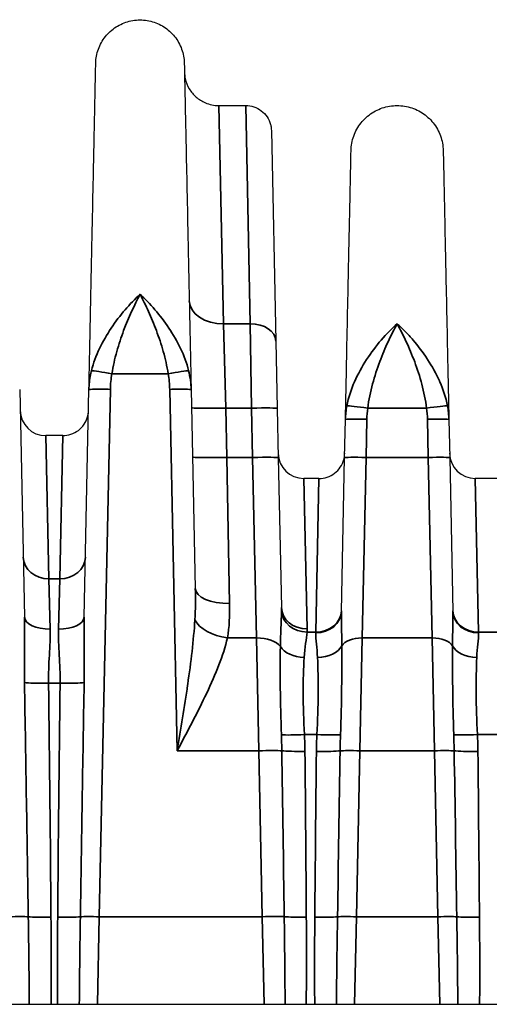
# Model space of a CAD drawing. Header units: millimetres. Extents: x 399 to 6233, y -1870 to 1602.
# Tile 513 of 656: x 6016 to 6027, y -201 to -178. Entities that reach past the tile are written whole.
import ezdxf

# ---------------------------------------------------------------- set-up
doc = ezdxf.new("R2010")
doc.units = ezdxf.units.MM
doc.layers.add('可見 (ISO)', color=7, linetype='Continuous', lineweight=25)
doc.layers.add('窄部可見 (ISO)', color=7, linetype='Continuous', lineweight=35)

msp = doc.modelspace()

# ---------------------------------------------------------------- linework, layer by layer
at = {"layer": '可見 (ISO)'}
for p, q in [((6020.986, -180.381), (6021.615, -180.381)), ((6022.215, -180.968), (6022.318, -185.884)), ((6022.318, -185.884), (6022.351, -187.46)), ((6016.341, -187.018), (6016.453, -192.335)), ((6017.845, -192.335), (6017.956, -187.018)), ((6020.341, -187.018), (6020.439, -191.664)), ((6022.351, -187.46), (6022.375, -188.611)), ((6023.923, -188.61), (6023.942, -187.718)), ((6026.356, -187.718), (6026.375, -188.61)), ((6017.346, -188.094), (6016.951, -188.094)), ((6022.375, -188.611), (6022.448, -192.108)), ((6023.848, -192.203), (6023.923, -188.61)), ((6026.375, -188.61), (6026.45, -192.203)), ((6023.325, -189.094), (6022.972, -189.094)), ((6027.625, -189.094), (6026.972, -189.094)), ((6020.109, -194.898), (6020.109, -194.897)), ((6020.19, -195.13), (6020.19, -195.13)), ((5977.149, -201.381), (6081.649, -201.381))]:
    msp.add_line(p, q, dxfattribs=at)
for centre in [(6016.951, -187.494), (6022.972, -188.494), (6026.972, -188.494)]:
    msp.add_arc(centre, 0.6, 181.2, 270, dxfattribs=at)
for points, knots in [([(6018.116, -179.392), (6018.118, -179.281), (6018.139, -179.169), (6018.215, -178.959), (6018.271, -178.859), (6018.41, -178.684), (6018.495, -178.606), (6018.683, -178.485), (6018.788, -178.439), (6019.006, -178.385), (6019.12, -178.375), (6019.343, -178.393), (6019.455, -178.421), (6019.66, -178.509), (6019.757, -178.571), (6019.923, -178.721), (6019.995, -178.811), (6020.105, -179.006), (6020.144, -179.114), (6020.175, -179.28), (6020.18, -179.336), (6020.182, -179.392)], [0, 0, 0, 0, 0.0333171, 0.0333171, 0.0669022, 0.0669022, 0.1004777, 0.1004777, 0.1340536, 0.1340536, 0.1676294, 0.1676294, 0.2012052, 0.2012052, 0.234781, 0.234781, 0.2683568, 0.2683568, 0.3019326, 0.3019326, 0.3188115, 0.3188115, 0.3188115, 0.3188115]), ([(6017.956, -187.018), (6017.967, -186.502), (6017.978, -186.005), (6017.987, -185.541), (6017.989, -185.465), (6017.991, -185.389), (6017.992, -185.314), (6018.003, -184.778), (6018.014, -184.274), (6018.024, -183.806), (6018.033, -183.338), (6018.043, -182.905), (6018.051, -182.505), (6018.059, -182.105), (6018.067, -181.737), (6018.074, -181.408), (6018.077, -181.269), (6018.08, -181.136), (6018.082, -181.011), (6018.086, -180.841), (6018.089, -180.683), (6018.092, -180.539), (6018.097, -180.288), (6018.102, -180.077), (6018.105, -179.906), (6018.113, -179.563), (6018.116, -179.392), (6018.116, -179.392)], [0.026741, 0.026741, 0.026741, 0.026741, 0.0775937, 0.0775937, 0.0775937, 0.0858987, 0.0858987, 0.0858987, 0.1450564, 0.1450564, 0.1450564, 0.2042141, 0.2042141, 0.2042141, 0.2633718, 0.2633718, 0.2633718, 0.2884178, 0.2884178, 0.2884178, 0.3225295, 0.3225295, 0.3225295, 0.3816871, 0.3816871, 0.3816871, 0.5, 0.5, 0.5, 0.5]), ([(6020.182, -179.392), (6020.182, -179.392), (6020.185, -179.563), (6020.192, -179.906), (6020.198, -180.176), (6020.206, -180.545), (6020.215, -181.011), (6020.218, -181.136), (6020.221, -181.269), (6020.224, -181.408), (6020.231, -181.737), (6020.238, -182.105), (6020.247, -182.504), (6020.255, -182.904), (6020.264, -183.338), (6020.274, -183.806), (6020.284, -184.274), (6020.294, -184.778), (6020.306, -185.314), (6020.307, -185.389), (6020.309, -185.465), (6020.31, -185.541), (6020.32, -186.005), (6020.33, -186.502), (6020.341, -187.018)], [0.500008, 0.500008, 0.500008, 0.500008, 0.6183179, 0.6183179, 0.6183179, 0.7115978, 0.7115978, 0.7115978, 0.7366333, 0.7366333, 0.7366333, 0.795791, 0.795791, 0.795791, 0.8549487, 0.8549487, 0.8549487, 0.9141064, 0.9141064, 0.9141064, 0.9224137, 0.9224137, 0.9224137, 0.9732641, 0.9732641, 0.9732641, 0.9732641]), ([(6020.186, -179.598), (6020.187, -179.65), (6020.193, -179.702), (6020.223, -179.835), (6020.254, -179.916), (6020.34, -180.061), (6020.395, -180.127), (6020.522, -180.239), (6020.596, -180.284), (6020.771, -180.359), (6020.879, -180.381), (6020.986, -180.381)], [0, 0, 0, 0, 0.0156464, 0.0156464, 0.0409526, 0.0409526, 0.0662587, 0.0662587, 0.0915649, 0.0915649, 0.1234285, 0.1234285, 0.1234285, 0.1234285]), ([(6021.615, -180.381), (6021.679, -180.381), (6021.745, -180.392), (6021.868, -180.433), (6021.927, -180.464), (6022.03, -180.543), (6022.076, -180.592), (6022.149, -180.699), (6022.176, -180.76), (6022.2, -180.846), (6022.205, -180.87), (6022.212, -180.919), (6022.214, -180.944), (6022.215, -180.968)], [0.00000114, 0.00000114, 0.00000114, 0.00000114, 0.01938058, 0.01938058, 0.03888823, 0.03888823, 0.05839129, 0.05839129, 0.07789451, 0.07789451, 0.08520881, 0.08520881, 0.09263584, 0.09263584, 0.09263584, 0.09263584]), ([(6024.073, -181.434), (6024.076, -181.318), (6024.097, -181.202), (6024.176, -180.983), (6024.234, -180.879), (6024.379, -180.696), (6024.468, -180.616), (6024.664, -180.489), (6024.774, -180.442), (6025, -180.385), (6025.119, -180.375), (6025.351, -180.394), (6025.467, -180.423), (6025.682, -180.515), (6025.782, -180.579), (6025.955, -180.735), (6026.03, -180.829), (6026.144, -181.032), (6026.185, -181.145), (6026.217, -181.317), (6026.223, -181.375), (6026.224, -181.434)], [0, 0, 0, 0, 0.0347036, 0.0347036, 0.0696796, 0.0696796, 0.1046456, 0.1046456, 0.1396121, 0.1396121, 0.1745785, 0.1745785, 0.2095449, 0.2095449, 0.2445113, 0.2445113, 0.2794777, 0.2794777, 0.3144441, 0.3144441, 0.3320164, 0.3320164, 0.3320164, 0.3320164]), ([(6023.942, -187.718), (6023.952, -187.213), (6023.963, -186.725), (6023.972, -186.283), (6023.981, -185.855), (6023.989, -185.447), (6023.997, -185.067), (6024.005, -184.68), (6024.013, -184.32), (6024.02, -183.989), (6024.027, -183.657), (6024.033, -183.349), (6024.039, -183.08), (6024.042, -182.947), (6024.044, -182.821), (6024.047, -182.703), (6024.049, -182.584), (6024.052, -182.473), (6024.054, -182.369), (6024.058, -182.165), (6024.062, -181.992), (6024.065, -181.853), (6024.07, -181.574), (6024.073, -181.434), (6024.073, -181.434)], [0.0294093, 0.0294093, 0.0294093, 0.0294093, 0.089244, 0.089244, 0.089244, 0.1470574, 0.1470574, 0.1470574, 0.2058814, 0.2058814, 0.2058814, 0.2647055, 0.2647055, 0.2647055, 0.2938656, 0.2938656, 0.2938656, 0.3235296, 0.3235296, 0.3235296, 0.3823536, 0.3823536, 0.3823536, 0.5, 0.5, 0.5, 0.5]), ([(6026.224, -181.434), (6026.224, -181.434), (6026.227, -181.574), (6026.233, -181.853), (6026.237, -182.063), (6026.243, -182.347), (6026.251, -182.704), (6026.253, -182.821), (6026.256, -182.947), (6026.259, -183.08), (6026.264, -183.349), (6026.271, -183.657), (6026.278, -183.988), (6026.285, -184.32), (6026.292, -184.68), (6026.3, -185.067), (6026.308, -185.447), (6026.317, -185.855), (6026.326, -186.283), (6026.335, -186.725), (6026.345, -187.213), (6026.356, -187.718)], [0.5000084, 0.5000084, 0.5000084, 0.5000084, 0.6176498, 0.6176498, 0.6176498, 0.7061501, 0.7061501, 0.7061501, 0.735298, 0.735298, 0.735298, 0.794122, 0.794122, 0.794122, 0.8529461, 0.8529461, 0.8529461, 0.9107639, 0.9107639, 0.9107639, 0.9705942, 0.9705942, 0.9705942, 0.9705942]), ([(6017.346, -188.094), (6017.411, -188.094), (6017.476, -188.083), (6017.599, -188.042), (6017.658, -188.011), (6017.762, -187.932), (6017.807, -187.883), (6017.88, -187.776), (6017.908, -187.715), (6017.931, -187.629), (6017.936, -187.605), (6017.944, -187.556), (6017.946, -187.531), (6017.946, -187.507)], [0, 0, 0, 0, 0.01938058, 0.01938058, 0.03888823, 0.03888823, 0.05839129, 0.05839129, 0.07789451, 0.07789451, 0.08520881, 0.08520881, 0.09263584, 0.09263584, 0.09263584, 0.09263584]), ([(6023.325, -189.094), (6023.39, -189.094), (6023.455, -189.083), (6023.578, -189.042), (6023.637, -189.011), (6023.741, -188.932), (6023.786, -188.883), (6023.859, -188.776), (6023.887, -188.715), (6023.911, -188.629), (6023.916, -188.605), (6023.923, -188.556), (6023.925, -188.531), (6023.925, -188.507)], [0, 0, 0, 0, 0.01938058, 0.01938058, 0.03888823, 0.03888823, 0.05839129, 0.05839129, 0.07789451, 0.07789451, 0.08520881, 0.08520881, 0.09263584, 0.09263584, 0.09263584, 0.09263584])]:
    msp.add_open_spline(points, degree=3, knots=knots, dxfattribs=at)
at = {"layer": '窄部可見 (ISO)'}
for p, q in [((6020.986, -180.381), (6021.098, -185.481)), ((6021.718, -185.481), (6021.615, -180.381)), ((6021.098, -185.481), (6021.718, -185.481)), ((6021.15, -187.451), (6021.098, -185.481)), ((6021.751, -187.451), (6021.718, -185.481)), ((6019.805, -186.649), (6018.492, -186.649)), ((6018.456, -187.012), (6018.198, -199.334)), ((6020.018, -195.457), (6019.841, -187.012)), ((6021.751, -187.451), (6021.15, -187.451)), ((6021.15, -187.451), (6021.174, -188.603)), ((6021.775, -188.603), (6021.751, -187.451)), ((6025.835, -187.451), (6024.463, -187.451)), ((6024.442, -187.712), (6024.423, -188.603)), ((6025.875, -188.603), (6025.856, -187.712)), ((6017.023, -191.442), (6016.951, -188.094)), ((6017.275, -191.442), (6017.346, -188.094)), ((6021.174, -188.603), (6021.775, -188.603)), ((6021.174, -188.603), (6021.238, -192.016)), ((6021.87, -192.821), (6021.775, -188.603)), ((6024.423, -188.603), (6024.329, -192.821)), ((6024.423, -188.603), (6025.875, -188.603)), ((6025.969, -192.821), (6025.875, -188.603)), ((6023.048, -192.611), (6022.972, -189.094)), ((6023.248, -192.685), (6023.325, -189.094)), ((6027.049, -192.685), (6026.972, -189.094)), ((6017.023, -191.442), (6017.275, -191.442)), ((6017.053, -192.612), (6017.023, -191.442)), ((6017.275, -191.442), (6017.245, -192.612)), ((6023.047, -192.685), (6023.248, -192.685)), ((6023.248, -192.685), (6023.248, -192.701)), ((6027.049, -192.685), (6027.548, -192.685)), ((6027.05, -192.701), (6027.049, -192.685)), ((6021.87, -192.821), (6021.188, -192.821)), ((6021.87, -192.821), (6021.918, -195.457)), ((6024.279, -195.457), (6024.329, -192.821)), ((6025.969, -192.821), (6024.329, -192.821)), ((6025.969, -192.821), (6026.018, -195.457)), ((6021.077, -193.214), (6021.077, -193.214)), ((6022.421, -193.284), (6022.421, -193.284)), ((6023.858, -193.284), (6023.858, -193.284)), ((6026.44, -193.284), (6026.44, -193.284)), ((6017.283, -193.879), (6017.015, -193.879)), ((6020.306, -194.95), (6020.306, -194.95)), ((6023.276, -195.078), (6022.986, -195.078)), ((6027.576, -195.078), (6027.022, -195.078)), ((6022.45, -195.119), (6022.45, -195.119)), ((6023.826, -195.119), (6023.826, -195.119)), ((6026.472, -195.119), (6026.472, -195.119)), ((6021.918, -195.457), (6020.018, -195.457)), ((6022, -199.334), (6021.918, -195.457)), ((6024.279, -195.457), (6024.198, -199.334)), ((6026.018, -195.457), (6024.279, -195.457)), ((6026.1, -199.334), (6026.018, -195.457)), ((6018.155, -201.381), (6018.198, -199.334)), ((6018.198, -199.334), (6022, -199.334)), ((6022, -199.334), (6022.042, -201.381)), ((6024.155, -201.381), (6024.198, -199.334)), ((6024.198, -199.334), (6026.1, -199.334)), ((6026.1, -199.334), (6026.142, -201.381))]:
    msp.add_line(p, q, dxfattribs=at)
for centre, major_axis, ratio, start_param, end_param in [((6021.098, -184.928), (-0.8, -0.017), 0.69138, 0, 1.556315), ((6021.718, -185.896), (0.6, 0.013), 0.69138, 0, 1.556315), ((6018.492, -186.666), (-0.492, 0.09), 0.034327, 4.71869, 6.047452), ((6019.805, -186.666), (0.492, 0.09), 0.034327, 0.235733, 1.564495), ((6021.15, -187.423), (-0.8, -0.017), 0.034892, 0, 1.570065), ((6021.751, -187.472), (0.6, 0.013), 0.034892, 0, 1.570065), ((6024.463, -187.469), (-0.495, 0.072), 0.034539, 4.717398, 6.113427), ((6025.835, -187.469), (0.495, 0.072), 0.034539, 0.169758, 1.565787), ((6021.174, -188.575), (-0.8, -0.017), 0.034892, 0, 1.570065), ((6021.775, -188.624), (0.6, 0.013), 0.034892, 0, 1.570065), ((6024.423, -188.62), (-0.5, 0.01), 0.034892, 4.71312, 6.283185), ((6025.875, -188.62), (0.5, 0.01), 0.034892, 0, 1.570065), ((6017.023, -190.919), (-0.6, -0.013), 0.871195, 0, 1.552549), ((6017.275, -190.919), (0.6, -0.013), 0.871195, 4.730636, 6.283185), ((6021.238, -191.647), (-0.8, -0.017), 0.461544, 0, 1.561129), ((6023.048, -192.095), (-0.6, -0.013), 0.859283, 0, 1.552799), ((6023.047, -192.171), (-0.599, 0.028), 0.856112, 0.114309, 1.610957), ((6023.248, -192.171), (0.6, -0.013), 0.856313, 4.730324, 6.283185), ((6023.248, -192.191), (0.6, -0.013), 0.850862, 4.73021, 6.283185), ((6027.049, -192.171), (-0.6, -0.013), 0.856313, 0, 1.552861), ((6027.05, -192.191), (-0.6, -0.013), 0.850862, 0, 1.552975), ((6017.053, -192.323), (-0.6, -0.013), 0.481235, 0, 1.560716), ((6017.245, -192.323), (0.6, -0.013), 0.481235, 4.722469, 6.283185), ((6021.188, -192.371), (-0.786, 0.15), 0.555227, 0.385484, 1.676699), ((6021.87, -193.158), (0.6, 0.013), 0.56206, 0.384076, 1.559023), ((6023.291, -192.883), (0.6, 0.02), 0.658485, 4.690186, 5.92531), ((6024.329, -193.102), (-0.5, 0.01), 0.56206, 4.724162, 5.958793), ((6025.969, -193.102), (0.5, 0.01), 0.56206, 0.324392, 1.559023), ((6027.007, -192.883), (-0.6, 0.02), 0.658485, 0.357875, 1.592999), ((6022.977, -192.882), (-0.599, 0.027), 0.65857, 0.424468, 1.600429), ((6015.646, -177.724), (-0.964, 45.999), 0.010868, 4.2231, 4.353678), ((6017.015, -193.844), (-0.6, -0.007), 0.058754, 0.357898, 1.570091), ((6016.294, -186.512), (0.533, -32.384), 0.019013, 1.16289, 1.340965), ((6018.004, -186.512), (-0.533, -32.384), 0.019013, 4.94222, 5.120295), ((6017.283, -193.844), (0.6, -0.007), 0.058754, 4.713094, 5.925287), ((6018.651, -177.724), (0.964, 45.999), 0.010868, 1.929507, 2.060085), ((6022.986, -195.043), (-0.599, -0.029), 0.058689, 0.454485, 1.567938), ((6018.287, -195.88), (0.098, 8.678), 0.48068, 4.766605, 4.809703), ((6012.928, -195.565), (10.07, 0), 0.998272, 0.009209, 0.048451), ((6034.943, -195.6), (-11.679, 0), 0.998272, 6.23842, 6.27237), ((6023.276, -195.043), (-0.599, 0.027), 0.058699, 1.573438, 2.74251), ((6026.829, -195.869), (0.015, -8.387), 0.359374, 4.617716, 4.662757), ((6027.022, -195.043), (0.599, 0.027), 0.058699, 3.540675, 4.709747), ((6023.468, -195.869), (0.015, 8.387), 0.359374, 4.762021, 4.807062), ((6015.355, -195.6), (11.679, 0), 0.998272, 0.010815, 0.044766), ((6021.918, -195.478), (-0.6, -0.013), 0.034892, 3.592536, 4.711658), ((3162.528, -238.71), (2860.217, -15.262), 0.998902, 0.019124, 0.020481), ((6022.998, -195.437), (-0.6, -0.006), 0.058756, 0.451486, 1.570247), ((6022.154, -184.242), (0.566, -35.382), 0.019792, 1.129399, 1.247504), ((6024.006, -186.793), (-0.529, -32.381), 0.019208, 4.984098, 5.110893), ((6023.265, -195.438), (-0.6, 0.007), 0.058755, 1.571441, 2.746354), ((9151.679, -246.697), (-3128.226, -18.641), 0.998953, 6.260823, 6.262063), ((6024.279, -195.474), (-0.5, 0.01), 0.034892, 4.71312, 5.888413), ((6026.018, -195.474), (0.5, 0.01), 0.034892, 0.394772, 1.570065), ((2898.619, -246.697), (3128.226, -18.641), 0.998953, 0.021122, 0.022363), ((6027.033, -195.438), (0.6, 0.007), 0.058755, 3.536831, 4.711744), ((6026.292, -186.793), (0.529, -32.381), 0.019208, 1.172292, 1.299088), ((6016.1, -199.352), (-0.5, -0.01), 0.034892, 3.62965, 4.711658), ((6017.071, -199.313), (0.6, 0.005), 0.058756, 3.630245, 4.711905), ((6017.227, -199.313), (0.6, -0.005), 0.058756, 4.712873, 5.794533), ((6018.198, -199.352), (-0.5, 0.01), 0.034892, 4.71312, 5.795128), ((6022, -199.355), (-0.6, -0.013), 0.034892, 3.680395, 4.711658), ((6023.029, -199.312), (-0.6, -0.004), 0.058757, 0.539472, 1.570406), ((6023.227, -199.313), (-0.6, 0.005), 0.058756, 1.57128, 2.65294), ((6024.198, -199.352), (-0.5, 0.01), 0.034892, 4.71312, 5.795128), ((6026.1, -199.352), (0.5, 0.01), 0.034892, 0.488057, 1.570065), ((6027.071, -199.313), (0.6, 0.005), 0.058756, 3.630245, 4.711905)]:
    msp.add_ellipse(centre, major_axis=major_axis, ratio=ratio, start_param=start_param, end_param=end_param, dxfattribs=at)
for points, knots in [([(6018.015, -186.575), (6018.059, -186.398), (6018.124, -186.225), (6018.203, -186.06), (6018.282, -185.894), (6018.376, -185.732), (6018.477, -185.581), (6018.678, -185.278), (6018.913, -185.01), (6019.149, -184.791)], [0, 0, 0, 0, 0.000558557, 0.000558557, 0.000558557, 0.001117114, 0.001117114, 0.001117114, 0.002234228, 0.002234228, 0.002234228, 0.002234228]), ([(6019.149, -184.791), (6019.016, -185.044), (6018.884, -185.328), (6018.708, -185.796), (6018.653, -185.962), (6018.559, -186.298), (6018.52, -186.471), (6018.492, -186.649)], [-0.000011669, -0.000011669, -0.000011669, -0.000011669, 0.001066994, 0.001066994, 0.001606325, 0.001606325, 0.002145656, 0.002145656, 0.002145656, 0.002145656]), ([(6019.149, -184.791), (6019.384, -185.009), (6019.617, -185.274), (6019.82, -185.579), (6020.024, -185.884), (6020.195, -186.222), (6020.283, -186.575)], [-0.000011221, -0.000011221, -0.000011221, -0.000011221, 0.001104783, 0.001104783, 0.001104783, 0.002220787, 0.002220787, 0.002220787, 0.002220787]), ([(6019.805, -186.649), (6019.778, -186.471), (6019.739, -186.298), (6019.691, -186.13), (6019.644, -185.961), (6019.589, -185.796), (6019.531, -185.64), (6019.472, -185.484), (6019.41, -185.336), (6019.346, -185.194), (6019.282, -185.053), (6019.215, -184.917), (6019.149, -184.791)], [0, 0, 0, 0, 0.000534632, 0.000534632, 0.000534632, 0.001069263, 0.001069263, 0.001069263, 0.001603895, 0.001603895, 0.001603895, 0.002138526, 0.002138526, 0.002138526, 0.002138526]), ([(6023.976, -187.395), (6024.049, -187.013), (6024.226, -186.641), (6024.437, -186.316), (6024.647, -185.991), (6024.899, -185.705), (6025.149, -185.481)], [0, 0, 0, 0, 0.00119489, 0.00119489, 0.00119489, 0.002389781, 0.002389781, 0.002389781, 0.002389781]), ([(6025.149, -185.481), (6025.078, -185.611), (6025.006, -185.751), (6024.937, -185.9), (6024.869, -186.047), (6024.803, -186.202), (6024.742, -186.364), (6024.681, -186.53), (6024.623, -186.706), (6024.575, -186.887), (6024.526, -187.07), (6024.486, -187.257), (6024.463, -187.451)], [-0.000011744, -0.000011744, -0.000011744, -0.000011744, 0.000565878, 0.000565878, 0.000565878, 0.001135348, 0.001135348, 0.001135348, 0.001714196, 0.001714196, 0.001714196, 0.002298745, 0.002298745, 0.002298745, 0.002298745]), ([(6025.149, -185.481), (6025.211, -185.537), (6025.274, -185.597), (6025.336, -185.66), (6025.398, -185.724), (6025.459, -185.79), (6025.519, -185.86), (6025.635, -185.995), (6025.746, -186.141), (6025.85, -186.299), (6025.853, -186.304), (6025.857, -186.309), (6025.86, -186.315), (6025.963, -186.473), (6026.057, -186.643), (6026.135, -186.817), (6026.138, -186.823), (6026.14, -186.829), (6026.143, -186.835), (6026.223, -187.016), (6026.286, -187.204), (6026.322, -187.395)], [-0.00001134, -0.00001134, -0.00001134, -0.00001134, 0.00028763, 0.00028763, 0.00028763, 0.0005866, 0.0005866, 0.0005866, 0.001165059, 0.001165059, 0.001165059, 0.001184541, 0.001184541, 0.001184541, 0.001762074, 0.001762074, 0.001762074, 0.001782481, 0.001782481, 0.001782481, 0.002380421, 0.002380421, 0.002380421, 0.002380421]), ([(6025.835, -187.451), (6025.812, -187.259), (6025.773, -187.074), (6025.725, -186.893), (6025.677, -186.713), (6025.619, -186.537), (6025.558, -186.371), (6025.496, -186.206), (6025.43, -186.049), (6025.361, -185.9), (6025.292, -185.751), (6025.22, -185.61), (6025.149, -185.481)], [0, 0, 0, 0, 0.000572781, 0.000572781, 0.000572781, 0.001145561, 0.001145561, 0.001145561, 0.001718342, 0.001718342, 0.001718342, 0.002291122, 0.002291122, 0.002291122, 0.002291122]), ([(6017.956, -187.018), (6017.957, -187.01), (6017.957, -187.002), (6017.957, -186.993), (6017.957, -186.984), (6017.958, -186.975), (6017.958, -186.966), (6017.959, -186.947), (6017.96, -186.928), (6017.962, -186.91), (6017.964, -186.872), (6017.968, -186.835), (6017.973, -186.798), (6017.98, -186.742), (6017.99, -186.687), (6018.001, -186.632), (6018.006, -186.613), (6018.01, -186.594), (6018.015, -186.575)], [-0.00000006, -0.00000006, -0.00000006, -0.00000006, 0.0000256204, 0.0000256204, 0.0000256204, 0.000054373, 0.000054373, 0.000054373, 0.0001119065, 0.0001119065, 0.0001119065, 0.0002272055, 0.0002272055, 0.0002272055, 0.0003997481, 0.0003997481, 0.0003997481, 0.0004597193, 0.0004597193, 0.0004597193, 0.0004597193]), ([(6018.456, -187.012), (6018.325, -187.009), (6018.195, -187.008), (6018.103, -187.009), (6018.01, -187.01), (6017.957, -187.013), (6017.956, -187.018)], [0, 0, 0, 0, 0.5, 0.5, 0.5, 1, 1, 1, 1]), ([(6019.841, -187.012), (6019.972, -187.009), (6020.102, -187.008), (6020.195, -187.009), (6020.287, -187.011), (6020.341, -187.014), (6020.341, -187.018)], [0, 0, 0, 0, 0.5, 0.5, 0.5, 1, 1, 1, 1]), ([(6023.942, -187.718), (6023.942, -187.713), (6023.942, -187.706), (6023.942, -187.7), (6023.942, -187.693), (6023.943, -187.687), (6023.943, -187.68), (6023.943, -187.666), (6023.944, -187.653), (6023.945, -187.639), (6023.947, -187.612), (6023.949, -187.585), (6023.952, -187.558), (6023.957, -187.503), (6023.965, -187.449), (6023.976, -187.395)], [-0.00000006, -0.00000006, -0.00000006, -0.00000006, 0.0000185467, 0.0000185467, 0.0000185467, 0.0000394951, 0.0000394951, 0.0000394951, 0.0000814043, 0.0000814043, 0.0000814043, 0.0001653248, 0.0001653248, 0.0001653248, 0.0003340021, 0.0003340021, 0.0003340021, 0.0003340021]), ([(6024.442, -187.712), (6024.311, -187.709), (6024.181, -187.708), (6024.088, -187.709), (6023.996, -187.71), (6023.942, -187.713), (6023.942, -187.718)], [0, 0, 0, 0, 0.5, 0.5, 0.5, 1, 1, 1, 1]), ([(6025.856, -187.712), (6025.987, -187.709), (6026.117, -187.708), (6026.209, -187.709), (6026.302, -187.711), (6026.356, -187.714), (6026.356, -187.718)], [0, 0, 0, 0, 0.5, 0.5, 0.5, 1, 1, 1, 1]), ([(6023.848, -192.203), (6023.845, -192.326), (6023.848, -192.453), (6023.851, -192.582), (6023.854, -192.72), (6023.857, -192.86), (6023.857, -193.002)], [0.000000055, 0.000000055, 0.000000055, 0.000000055, 0.000500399, 0.000500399, 0.000500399, 0.001035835, 0.001035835, 0.001035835, 0.001035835]), ([(6026.441, -193.002), (6026.441, -192.86), (6026.444, -192.72), (6026.447, -192.582), (6026.45, -192.453), (6026.452, -192.326), (6026.45, -192.203)], [0, 0, 0, 0, 0.000535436, 0.000535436, 0.000535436, 0.00103578, 0.00103578, 0.00103578, 0.00103578]), ([(6016.453, -193.863), (6016.449, -193.605), (6016.45, -193.348), (6016.452, -193.093), (6016.452, -193.086), (6016.452, -193.08), (6016.452, -193.074), (6016.454, -192.826), (6016.458, -192.579), (6016.453, -192.335)], [0, 0, 0, 0, 0.000774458, 0.000774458, 0.000774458, 0.000793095, 0.000793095, 0.000793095, 0.001548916, 0.001548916, 0.001548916, 0.001548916]), ([(6017.845, -192.335), (6017.84, -192.58), (6017.843, -192.829), (6017.846, -193.079), (6017.846, -193.084), (6017.846, -193.089), (6017.846, -193.094), (6017.848, -193.349), (6017.849, -193.605), (6017.845, -193.863)], [0, 0, 0, 0, 0.000759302, 0.000759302, 0.000759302, 0.000774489, 0.000774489, 0.000774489, 0.001548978, 0.001548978, 0.001548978, 0.001548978]), ([(6020.018, -195.457), (6020.102, -194.943), (6020.186, -194.429), (6020.259, -193.918), (6020.26, -193.912), (6020.261, -193.906), (6020.262, -193.9), (6020.299, -193.644), (6020.333, -193.387), (6020.362, -193.134), (6020.39, -192.886), (6020.414, -192.641), (6020.429, -192.395)], [-0.000015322, -0.000015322, -0.000015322, -0.000015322, 0.001547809, 0.001547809, 0.001547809, 0.001566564, 0.001566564, 0.001566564, 0.002347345, 0.002347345, 0.002347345, 0.00311094, 0.00311094, 0.00311094, 0.00311094]), ([(6017.053, -192.612), (6017.057, -192.807), (6017.044, -193.011), (6017.021, -193.435), (6017.012, -193.656), (6017.015, -193.879)], [0, 0, 0, 0, 0.000661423, 0.000661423, 0.001322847, 0.001322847, 0.001322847, 0.001322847]), ([(6017.283, -193.879), (6017.286, -193.656), (6017.277, -193.439), (6017.254, -193.015), (6017.24, -192.807), (6017.245, -192.612)], [0, 0, 0, 0, 0.000661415, 0.000661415, 0.001322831, 0.001322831, 0.001322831, 0.001322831]), ([(6023.291, -193.278), (6023.286, -193.165), (6023.275, -193.06), (6023.265, -192.964), (6023.255, -192.868), (6023.246, -192.781), (6023.248, -192.701)], [0, 0, 0, 0, 0.000446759, 0.000446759, 0.000446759, 0.000893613, 0.000893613, 0.000893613, 0.000893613]), ([(6027.05, -192.701), (6027.052, -192.781), (6027.042, -192.868), (6027.032, -192.964), (6027.022, -193.06), (6027.011, -193.165), (6027.007, -193.278)], [0, 0, 0, 0, 0.000446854, 0.000446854, 0.000446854, 0.000893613, 0.000893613, 0.000893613, 0.000893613]), ([(6021.188, -192.821), (6021.142, -193.028), (6021.073, -193.238), (6020.99, -193.452), (6020.907, -193.668), (6020.808, -193.89), (6020.704, -194.111), (6020.598, -194.334), (6020.486, -194.558), (6020.37, -194.783), (6020.255, -195.006), (6020.137, -195.232), (6020.018, -195.457)], [0, 0, 0, 0, 0.000755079, 0.000755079, 0.000755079, 0.001517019, 0.001517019, 0.001517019, 0.002289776, 0.002289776, 0.002289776, 0.003053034, 0.003053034, 0.003053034, 0.003053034]), ([(6023.857, -193.002), (6023.858, -193.303), (6023.858, -193.63), (6023.853, -193.983), (6023.849, -194.335), (6023.84, -194.703), (6023.827, -195.081)], [0, 0, 0, 0, 0.001125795, 0.001125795, 0.001125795, 0.00225159, 0.00225159, 0.00225159, 0.00225159]), ([(6026.47, -195.081), (6026.458, -194.703), (6026.449, -194.337), (6026.44, -193.632), (6026.439, -193.303), (6026.441, -193.002)], [0, 0, 0, 0, 0.001138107, 0.001138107, 0.002276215, 0.002276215, 0.002276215, 0.002276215]), ([(6022.449, -195.084), (6022.435, -194.709), (6022.426, -194.341), (6022.422, -193.994), (6022.419, -193.646), (6022.42, -193.314), (6022.423, -193.02)], [0, 0, 0, 0, 0.001126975, 0.001126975, 0.001126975, 0.002257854, 0.002257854, 0.002257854, 0.002257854]), ([(6022.977, -193.277), (6022.963, -193.524), (6022.955, -193.811), (6022.956, -194.418), (6022.967, -194.746), (6022.986, -195.078)], [0.000931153, 0.000931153, 0.000931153, 0.000931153, 0.001928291, 0.001928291, 0.002925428, 0.002925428, 0.002925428, 0.002925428]), ([(6023.276, -195.078), (6023.293, -194.745), (6023.304, -194.423), (6023.306, -194.115), (6023.308, -193.808), (6023.301, -193.529), (6023.291, -193.278)], [0, 0, 0, 0, 0.000987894, 0.000987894, 0.000987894, 0.001975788, 0.001975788, 0.001975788, 0.001975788]), ([(6027.007, -193.278), (6026.997, -193.529), (6026.99, -193.811), (6026.992, -194.118), (6026.994, -194.426), (6027.004, -194.745), (6027.022, -195.078)], [0, 0, 0, 0, 0.000987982, 0.000987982, 0.000987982, 0.001975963, 0.001975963, 0.001975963, 0.001975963]), ([(6016.565, -201.381), (6016.563, -201.062), (6016.559, -200.742), (6016.556, -200.423), (6016.551, -200.06), (6016.546, -199.697), (6016.541, -199.334)], [0.000041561, 0.000041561, 0.000041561, 0.000041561, 0.001000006, 0.001000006, 0.001000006, 0.00208995, 0.00208995, 0.00208995, 0.00208995]), ([(6017.757, -199.334), (6017.752, -199.667), (6017.747, -200), (6017.743, -200.333), (6017.739, -200.682), (6017.735, -201.032), (6017.732, -201.381)], [0, 0, 0, 0, 0.001000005, 0.001000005, 0.001000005, 0.002048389, 0.002048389, 0.002048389, 0.002048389]), ([(6022.534, -201.381), (6022.532, -200.995), (6022.529, -200.608), (6022.525, -200.222), (6022.522, -199.926), (6022.518, -199.63), (6022.514, -199.334)], [0.000040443, 0.000040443, 0.000040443, 0.000040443, 0.00120001, 0.00120001, 0.00120001, 0.00208952, 0.00208952, 0.00208952, 0.00208952]), ([(6023.757, -199.334), (6023.752, -199.667), (6023.747, -200), (6023.743, -200.333), (6023.739, -200.682), (6023.735, -201.032), (6023.732, -201.381)], [0, 0, 0, 0, 0.001000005, 0.001000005, 0.001000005, 0.002048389, 0.002048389, 0.002048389, 0.002048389]), ([(6026.565, -201.381), (6026.563, -201.062), (6026.559, -200.742), (6026.556, -200.423), (6026.551, -200.06), (6026.546, -199.697), (6026.541, -199.334)], [0.000041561, 0.000041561, 0.000041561, 0.000041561, 0.001000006, 0.001000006, 0.001000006, 0.00208995, 0.00208995, 0.00208995, 0.00208995])]:
    msp.add_open_spline(points, degree=3, knots=knots, dxfattribs=at)
for points in [[(6020.283, -186.575), (6020.319, -186.721), (6020.338, -186.87), (6020.341, -187.018)], [(6018.492, -186.649), (6018.47, -186.769), (6018.459, -186.89), (6018.456, -187.012)], [(6019.841, -187.012), (6019.839, -186.89), (6019.827, -186.769), (6019.805, -186.649)], [(6024.463, -187.451), (6024.45, -187.538), (6024.443, -187.624), (6024.442, -187.712)], [(6025.856, -187.712), (6025.854, -187.624), (6025.847, -187.538), (6025.835, -187.451)], [(6026.322, -187.395), (6026.343, -187.502), (6026.354, -187.61), (6026.356, -187.718)], [(6020.429, -192.395), (6020.443, -192.154), (6020.444, -191.91), (6020.439, -191.664)], [(6021.238, -192.016), (6021.244, -192.295), (6021.233, -192.563), (6021.188, -192.821)], [(6022.423, -193.02), (6022.426, -192.735), (6022.447, -192.459), (6022.449, -192.202)], [(6022.449, -192.202), (6022.449, -192.17), (6022.449, -192.139), (6022.448, -192.108)], [(6023.047, -192.685), (6023.038, -192.846), (6022.989, -193.043), (6022.977, -193.277)], [(6023.048, -192.611), (6023.048, -192.635), (6023.048, -192.66), (6023.047, -192.685)], [(6017.071, -199.349), (6017.076, -200.026), (6017.078, -200.703), (6017.073, -201.381)], [(6017.225, -201.381), (6017.22, -200.703), (6017.222, -200.026), (6017.227, -199.349)], [(6023.029, -199.347), (6023.033, -200.025), (6023.033, -200.703), (6023.027, -201.381)], [(6023.225, -201.381), (6023.22, -200.703), (6023.222, -200.026), (6023.227, -199.349)], [(6027.071, -199.349), (6027.076, -200.026), (6027.078, -200.703), (6027.073, -201.381)]]:
    msp.add_open_spline(points, degree=3, dxfattribs=at)

doc.saveas('drawing.dxf')
